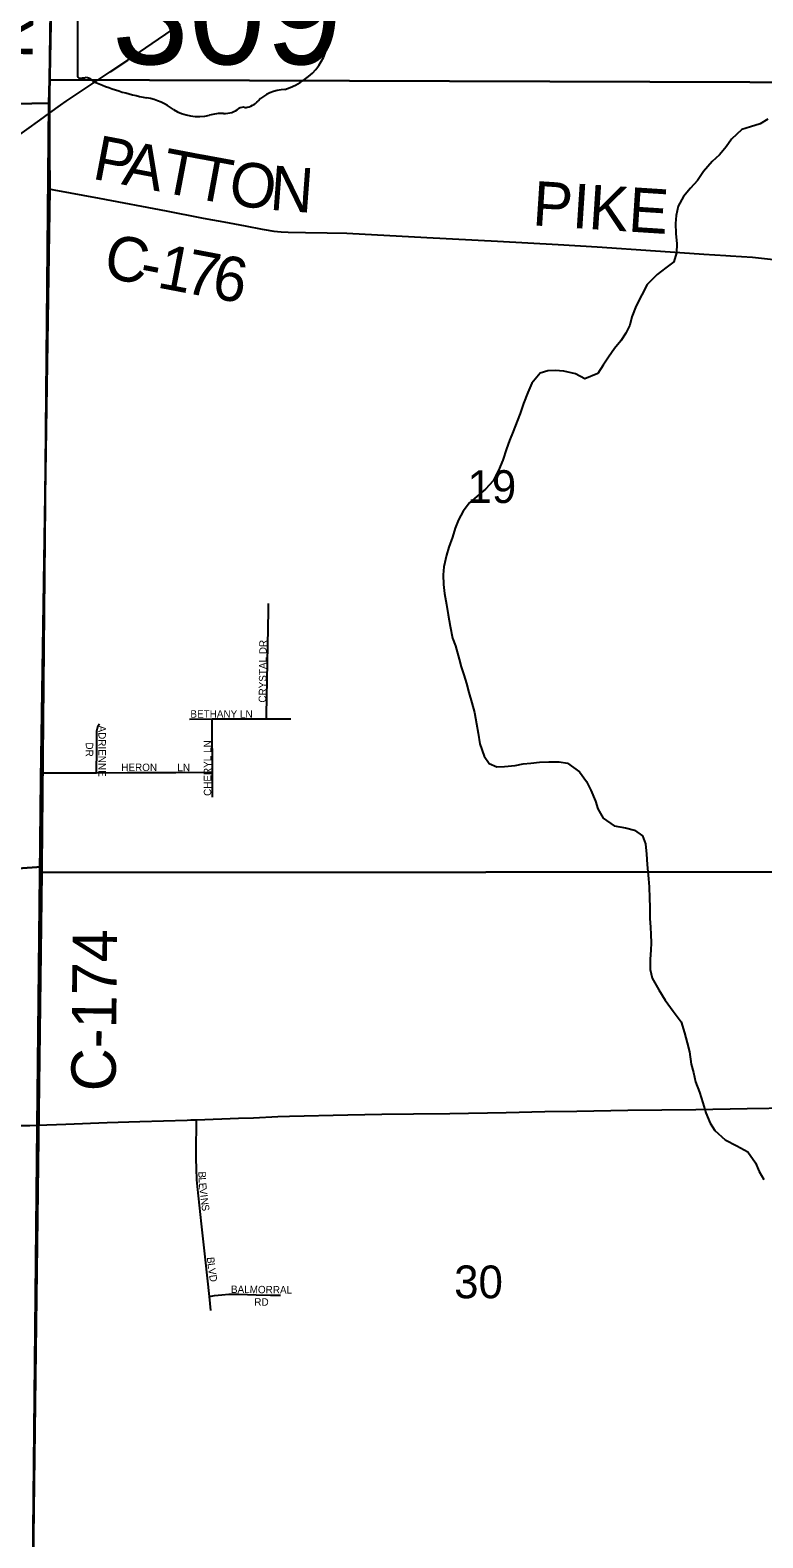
# Model space of a CAD drawing. Extents: x 1584893 to 1934202, y 663575 to 1091909.
# Drawn here: x 1809084 to 1814023, y 938001 to 948170 of the extents above; entities that cross this region are included whole.
import ezdxf

# ---------------------------------------------------------------- set-up
doc = ezdxf.new("R2010")
doc.units = 0
for name, color, linetype in [('GM_X_County_Road', 7, 'Continuous'), ('GM_X_County_Road_Text', 7, 'Continuous'), ('GM_X_Minor_River', 7, 'Continuous'), ('GM_X_Section', 7, 'Continuous'), ('GM_X_Section_Text', 7, 'Continuous'), ('GM_X_State_Route', 7, 'Continuous'), ('GM_X_State_Shield', 7, 'Continuous'), ('GM_X_Township', 7, 'Continuous'), ('GM_X_Township_Subdivision', 7, 'Continuous'), ('GM_X_Township_Subdivision_Text', 7, 'Continuous')]:
    doc.layers.add(name, color=color, linetype=linetype)

msp = doc.modelspace()

# ---------------------------------------------------------------- linework, layer by layer
at = {"layer": 'GM_X_County_Road'}
for points in [[(1809216, 947613), (1809216, 947668), (1809219, 947930), (1809227, 948734), (1809232, 949161), (1809233, 949212), (1809235, 949439), (1809236, 949481)], [(1809211, 947100), (1809211, 947110), (1809215, 947439), (1809216, 947520), (1809216, 947613)], [(1809198, 946128), (1809208, 946852), (1809211, 947100)], [(1809211, 947100), (1809243, 947094), (1809549, 947037), (1810001, 946951), (1810239, 946905)], [(1810239, 946905), (1810275, 946898), (1810389, 946877)], [(1810389, 946877), (1810533, 946850), (1810648, 946827)], [(1810648, 946827), (1810662, 946825), (1810726, 946815), (1810775, 946809), (1810824, 946807), (1810939, 946805), (1811086, 946804), (1811218, 946800), (1811759, 946772), (1812234, 946747), (1812644, 946725), (1812906, 946708), (1813299, 946681), (1813528, 946665), (1813626, 946660), (1813773, 946649), (1813806, 946648), (1813953, 946638), (1814116, 946622)], [(1809161, 943160), (1809168, 943681), (1809170, 943797), (1809170, 943944), (1809172, 943977), (1809175, 944174), (1809181, 944715), (1809187, 945211), (1809196, 945995), (1809198, 946128)], [(1809133, 940785), (1809133, 940805), (1809140, 941484), (1809142, 941616), (1809145, 941829), (1809148, 942140), (1809150, 942304), (1809153, 942518), (1809159, 942928), (1809161, 943160)]]:
    msp.add_lwpolyline(points, dxfattribs=at)
at = {"layer": 'GM_X_Minor_River'}
for points in [[(1814056, 947569), (1814004, 947539), (1813940, 947518), (1813882, 947500), (1813811, 947434), (1813775, 947382), (1813731, 947330), (1813681, 947284), (1813624, 947217), (1813582, 947157), (1813536, 947105), (1813488, 947047), (1813453, 946983), (1813439, 946921), (1813435, 946867), (1813437, 946799), (1813444, 946729), (1813442, 946667), (1813424, 946607), (1813370, 946567), (1813311, 946521), (1813243, 946454), (1813207, 946384), (1813169, 946310), (1813140, 946236), (1813126, 946180), (1813100, 946126), (1813066, 946074), (1813023, 946022), (1812983, 945964), (1812947, 945910), (1812911, 945854), (1812824, 945819), (1812760, 945851), (1812682, 945871), (1812624, 945874), (1812574, 945872), (1812522, 945856), (1812466, 945790), (1812438, 945726), (1812409, 945652), (1812387, 945584), (1812367, 945532), (1812339, 945462), (1812316, 945402), (1812296, 945346), (1812270, 945270), (1812242, 945201), (1812205, 945131), (1812153, 945075), (1812097, 945027), (1812045, 944981), (1812002, 944925), (1811972, 944867), (1811948, 944811), (1811930, 944751), (1811907, 944683), (1811891, 944629), (1811873, 944550), (1811869, 944496), (1811870, 944431), (1811876, 944371), (1811890, 944297), (1811902, 944227), (1811915, 944149), (1811931, 944069), (1811951, 944017), (1811976, 943927), (1811990, 943875)], [(1811990, 943875), (1812008, 943821), (1812026, 943764), (1812040, 943702), (1812061, 943634), (1812079, 943568), (1812093, 943492), (1812103, 943428), (1812116, 943356), (1812144, 943274), (1812178, 943224), (1812230, 943201), (1812282, 943203), (1812354, 943211), (1812408, 943221), (1812460, 943225), (1812518, 943232), (1812580, 943234), (1812650, 943236), (1812706, 943226), (1812788, 943167), (1812834, 943103), (1812864, 943045), (1812894, 942969), (1812911, 942917), (1812947, 942856), (1813021, 942804), (1813097, 942790), (1813159, 942774), (1813211, 942735), (1813231, 942681), (1813238, 942613), (1813244, 942543), (1813252, 942447), (1813256, 942393), (1813259, 942315), (1813261, 942255), (1813261, 942179), (1813265, 942121), (1813268, 942071), (1813270, 942015), (1813268, 941965), (1813264, 941903), (1813263, 941835), (1813277, 941775), (1813323, 941698), (1813365, 941628), (1813419, 941554), (1813472, 941482), (1813496, 941408), (1813514, 941339), (1813528, 941279), (1813541, 941197), (1813555, 941139), (1813569, 941077), (1813595, 941007), (1813618, 940935), (1813638, 940867), (1813668, 940798), (1813700, 940748), (1813768, 940686), (1813847, 940644), (1813921, 940605), (1813973, 940531), (1813999, 940471), (1814029, 940419)]]:
    msp.add_lwpolyline(points, dxfattribs=at)
at = {"layer": 'GM_X_Section'}
for points in [[(1803892, 953170), (1809288, 952939), (1809214, 947834), (1809209, 947678), (1803831, 947571)], [(1809279, 953181), (1815412, 953201), (1815283, 947815), (1809214, 947834), (1809288, 952939)], [(1815283, 947815), (1815148, 942493), (1809163, 942488), (1809163, 942526), (1809209, 947678), (1809214, 947834)], [(1809209, 947678), (1809163, 942526), (1803784, 942159), (1803831, 947571)], [(1809163, 942526), (1809163, 942488), (1809094, 937111), (1803719, 937104), (1803784, 942159)], [(1815148, 942493), (1815061, 937090), (1809094, 937111), (1809163, 942488)]]:
    msp.add_lwpolyline(points, close=True, dxfattribs=at)
at = {"layer": 'GM_X_State_Route'}
for points in [[(1809289, 947664), (1809327, 947690), (1809407, 947745), (1809622, 947889), (1809743, 947967), (1809948, 948110), (1810097, 948211)], [(1807169, 946163), (1807320, 946272), (1807564, 946444), (1807601, 946470), (1807734, 946564), (1807868, 946659), (1807949, 946713), (1808218, 946901), (1808417, 947043), (1808722, 947260), (1809061, 947501), (1809150, 947562), (1809216, 947613), (1809289, 947664)], [(1810168, 940820), (1810205, 940821), (1810489, 940831), (1810590, 940835)], [(1810590, 940835), (1810754, 940842), (1810833, 940846), (1811225, 940855), (1811455, 940858), (1811668, 940861), (1811914, 940864), (1812292, 940871), (1812554, 940876), (1812768, 940879), (1813112, 940885), (1813572, 940891), (1813917, 940896), (1814212, 940902)], [(1808461, 940739), (1808483, 940740), (1808578, 940743), (1808692, 940747), (1808697, 940747), (1808703, 940749), (1808710, 940752), (1808716, 940755), (1808720, 940758), (1808744, 940776), (1808902, 940782), (1809081, 940783), (1809133, 940785)], [(1809133, 940785), (1809324, 940791), (1809603, 940803), (1809823, 940810), (1810143, 940819), (1810168, 940820)]]:
    msp.add_lwpolyline(points, dxfattribs=at)
at = {"layer": 'GM_X_State_Shield'}
msp.add_line((1809403, 948922), (1809403, 947866), dxfattribs=at)
for centre, major_axis, start_param, end_param in [((1810626, 948112), (462, 0), 5.101752, 6.440018), ((1809423, 947863), (20.3, 0), 3.00124, 4.508301), ((1809426, 947971), (155, 0), 4.665946, 4.897461), ((1809457, 947805), (56, 0), 0.519207, 1.627899), ((1810164, 948754), (1333, 0), 4.195997, 4.488961), ((1810821, 947569), (253, 0), 1.647645, 2.488434), ((1809767, 947391), (417, 0), 0.823519, 1.323587), ((1810390, 947720), (141, 0), 4.691044, 5.507374), ((1810517, 947618), (39.7, 0), 1.147584, 2.315152), ((1810501, 947763), (149, 0), 4.937069, 5.64225), ((1810218, 947799), (265, 0), 4.026481, 4.996735), ((1810371, 947434), (217, 0), 1.495662, 1.94098)]:
    msp.add_ellipse(centre, major_axis=major_axis, ratio=0.8, start_param=start_param, end_param=end_param, dxfattribs=at)
at = {"layer": 'GM_X_Township'}
for points in [[(1809358, 958555), (1809298, 953687), (1809285, 953200), (1809278, 952953), (1809226, 949573), (1809235, 949252), (1809240, 949177), (1809212, 947616), (1809217, 947095), (1809156, 943120), (1809131, 940775), (1809083, 935995), (1809030, 931794), (1808904, 931792), (1806844, 931809), (1797034, 931882), (1791447, 931895), (1789687, 931894), (1788575, 931901), (1785087, 931925), (1779693, 931998), (1779121, 932012), (1776888, 932016)], [(1814867, 931692), (1810616, 931766), (1809030, 931794), (1809083, 935995), (1809131, 940775), (1809156, 943120), (1809217, 947095), (1809212, 947616), (1809240, 949177), (1809235, 949252), (1809226, 949573), (1809278, 952953), (1809285, 953200), (1809298, 953687), (1809358, 958555)]]:
    msp.add_lwpolyline(points, dxfattribs=at)
at = {"layer": 'GM_X_Township_Subdivision'}
for points in [[(1810677, 943525), (1810678, 943555), (1810690, 944254), (1810691, 944304)], [(1809531, 943161), (1809533, 943321), (1809534, 943444), (1809535, 943454), (1809537, 943462), (1809543, 943479), (1809552, 943491)], [(1810159, 943523), (1810311, 943524)], [(1810311, 943524), (1810611, 943525), (1810677, 943525)], [(1810313, 943166), (1810311, 943490), (1810311, 943524)], [(1810677, 943525), (1810842, 943526)], [(1809531, 943161), (1809738, 943162), (1810066, 943163), (1810279, 943165), (1810313, 943166)], [(1810313, 942996), (1810313, 943166)], [(1809161, 943160), (1809197, 943160), (1809531, 943161)], [(1810202, 940599), (1810202, 940670), (1810204, 940751), (1810205, 940821)], [(1810238, 940118), (1810212, 940370), (1810208, 940416), (1810205, 940493), (1810202, 940557), (1810202, 940599)], [(1810292, 939630), (1810265, 939876), (1810238, 940118)], [(1810292, 939630), (1810326, 939635), (1810375, 939641), (1810424, 939644), (1810490, 939645), (1810607, 939641)], [(1810302, 939535), (1810292, 939630)], [(1810607, 939641), (1810705, 939638), (1810766, 939637), (1810768, 939637), (1810771, 939638)]]:
    msp.add_lwpolyline(points, dxfattribs=at)

# ---------------------------------------------------------------- texts
at = {"layer": 'GM_X_County_Road_Text'}
for s, rotation, p in [('RD', 89.0127, (1809100, 947974)), ('P', 349.1933, (1809495, 947169)), ('A', 349.1937, (1809694, 947131)), ('T', 349.1918, (1809954, 947081)), ('T', 349.5458, (1810176, 947039)), ('O', 352.4889, (1810413, 946995)), ('N', 355.721, (1810693, 946959)), ('PIKE', 356.2897, (1812465, 946854)), ('C', 349.0835, (1809568, 946506)), ('1', 349.1278, (1809931, 946436)), ('7', 349.2765, (1810114, 946401)), ('6', 349.8128, (1810298, 946366)), ('-', 349.0963, (1809810, 946459)), ('C-174', 89.4498, (1809660, 941012))]:
    msp.add_text(s, height=300, rotation=rotation, dxfattribs=at).set_placement(p)
at = {"layer": 'GM_X_Section_Text'}
for s, p in [('19', (1812032, 944981)), ('30', (1811942, 939617))]:
    msp.add_text(s, height=221, rotation=0, dxfattribs=at).set_placement(p)
at = {"layer": 'GM_X_State_Shield'}
msp.add_text('309', height=696.1, dxfattribs=at).set_placement((1809635, 947940))
at = {"layer": 'GM_X_Township_Subdivision_Text'}
for s, rotation, p in [('CRYSTAL DR', 89.3341, (1810674, 943634)), ('BETHANY LN', 0, (1810164, 943533)), ('ADRIENNE', 270, (1809544, 943480)), ('CHERYL LN', 90, (1810304, 943005)), ('DR', 270, (1809459, 943366)), ('HERON', 0, (1809698, 943173)), ('LN', 0, (1810076, 943172)), ('B', 272.5507, (1810217, 940471)), ('L', 272.5785, (1810219, 940431)), ('E', 274.3811, (1810221, 940394)), ('V', 277.1547, (1810224, 940357)), ('I', 277.4895, (1810229, 940313)), ('N', 277.4953, (1810232, 940291)), ('S', 277.4989, (1810238, 940247)), ('B', 275.1549, (1810275, 939893)), ('L', 277.899, (1810279, 939851)), ('V', 278.1396, (1810283, 939816)), ('D', 278.1363, (1810290, 939772)), ('BALMORRAL', 359.3493, (1810437, 939653)), ('RD', 0, (1810595, 939567))]:
    msp.add_text(s, height=50, rotation=rotation, dxfattribs=at).set_placement(p)

doc.saveas('drawing.dxf')
